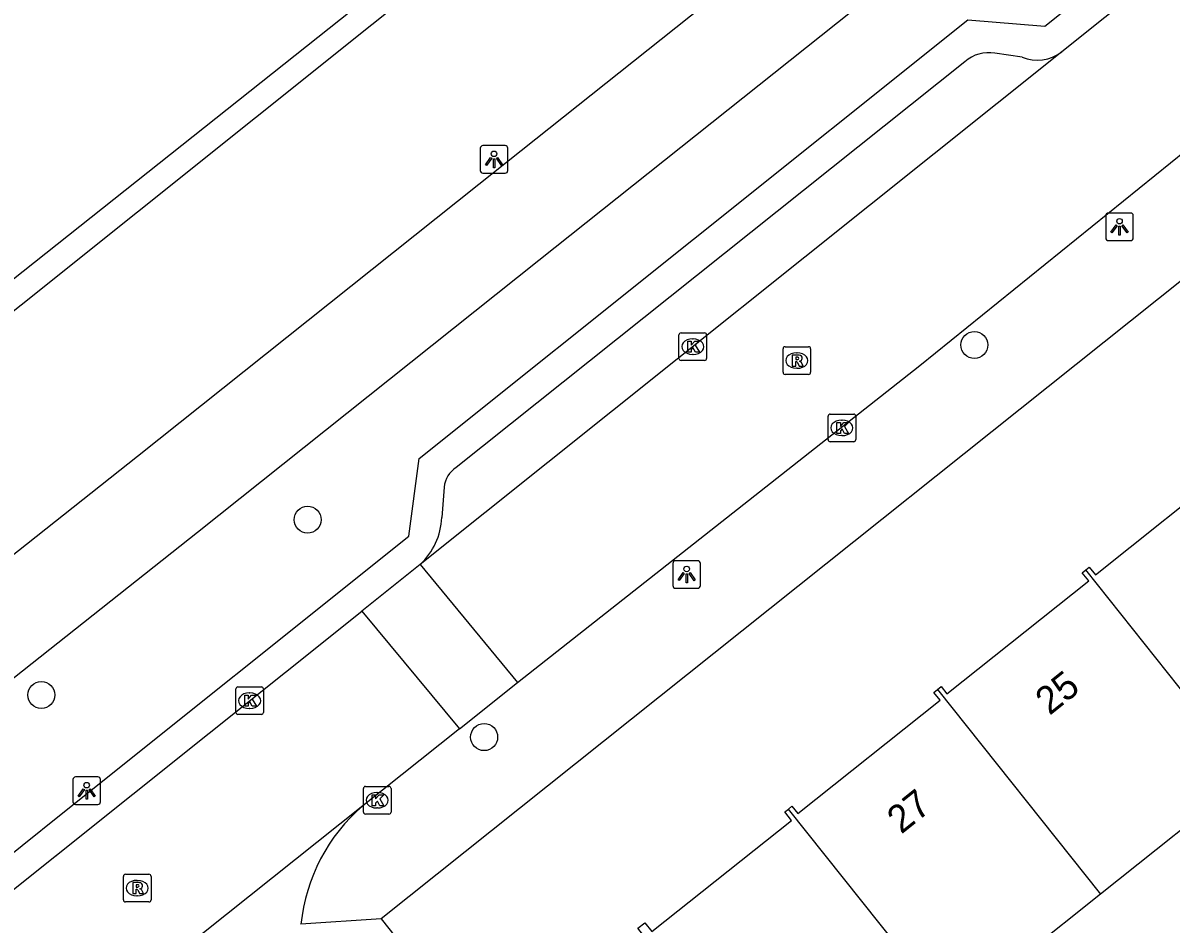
# Model space of a CAD drawing. Extents: x 157466 to 158888, y 383063 to 384677.
# Drawn here: x 158167.93 to 158209.52, y 384022.43 to 384055.06 of the extents above; entities that cross this region are included whole.
import ezdxf

# ---------------------------------------------------------------- set-up
doc = ezdxf.new("R2010")
doc.units = 0
for name, color, linetype in [('IMGEO_Boom', 7, 'Continuous'), ('IMGEO_Fietspad_gesloten', 7, 'Continuous'), ('IMGEO_Greppel_droge_sloot', 7, 'Continuous'), ('IMGEO_Kolk', 7, 'Continuous'), ('IMGEO_Lichtpunt', 7, 'Continuous'), ('IMGEO_Pand', 7, 'Continuous'), ('IMGEO_Pand_nummerreeks', 7, 'Continuous'), ('IMGEO_Rijbaan_lokaal_open', 7, 'Continuous'), ('IMGEO_Rioolput', 7, 'Continuous'), ('IMGEO_Voetpad_open', 7, 'Continuous')]:
    doc.layers.add(name, color=color, linetype=linetype)

msp = doc.modelspace()

# ---------------------------------------------------------------- linework, layer by layer
at = {"layer": 'IMGEO_Boom'}
for centre in [(158202.4, 384043.403), (158178.245, 384037.073), (158168.597, 384030.727), (158184.64, 384029.201)]:
    msp.add_circle(centre, 0.489, dxfattribs=at)
at = {"layer": 'IMGEO_Fietspad_gesloten'}
for points in [[(158161.92, 384026.852), (158174.258, 384036.623), (158186.627, 384046.476), (158211.101, 384065.95), (158234.627, 384084.72), (158259.412, 384104.488), (158259.623, 384104.659), (158259.735, 384104.75)], [(158236.375, 384090.591), (158232.444, 384087.456), (158208.92, 384068.687), (158184.447, 384049.214), (158172.081, 384039.364), (158159.432, 384029.346)]]:
    msp.add_lwpolyline(points, dxfattribs=at)
at = {"layer": 'IMGEO_Greppel_droge_sloot'}
msp.add_lwpolyline([(158231.566, 384095.764), (158155.097, 384034.643), (158154.437, 384035.369), (158204.416, 384075.039), (158231.013, 384096.36)], dxfattribs=at)
at = {"layer": 'IMGEO_Kolk'}
for p, q in [((158191.698, 384042.914), (158191.698, 384043.766)), ((158191.773, 384043.84), (158192.625, 384043.84)), ((158192.186, 384043.62), (158192.211, 384043.62)), ((158192.699, 384043.766), (158192.699, 384042.914)), ((158192.625, 384042.84), (158191.773, 384042.84)), ((158192.209, 384043.06), (158192.184, 384043.06)), ((158197.1, 384039.973), (158197.1, 384040.825)), ((158197.175, 384040.899), (158198.027, 384040.899)), ((158197.588, 384040.679), (158197.613, 384040.679)), ((158198.101, 384040.825), (158198.101, 384039.973)), ((158198.027, 384039.899), (158197.175, 384039.899)), ((158197.611, 384040.119), (158197.586, 384040.119)), ((158175.644, 384030.094), (158175.644, 384030.946)), ((158175.719, 384031.02), (158176.571, 384031.02)), ((158176.132, 384030.8), (158176.157, 384030.8)), ((158176.645, 384030.946), (158176.645, 384030.094)), ((158176.155, 384030.24), (158176.13, 384030.24)), ((158176.571, 384030.02), (158175.719, 384030.02)), ((158180.265, 384026.488), (158180.265, 384027.34)), ((158180.34, 384027.414), (158181.192, 384027.414)), ((158181.266, 384027.34), (158181.266, 384026.488)), ((158180.753, 384027.194), (158180.778, 384027.194)), ((158180.776, 384026.634), (158180.751, 384026.634)), ((158181.192, 384026.414), (158180.34, 384026.414))]:
    msp.add_line(p, q, dxfattribs=at)
for points in [[(158191.698, 384042.914), (158191.698, 384043.766)], [(158191.773, 384043.84), (158192.625, 384043.84)], [(158192.019, 384043.54), (158192.142, 384043.54), (158192.142, 384043.389), (158192.272, 384043.54), (158192.436, 384043.54), (158192.29, 384043.389), (158192.443, 384043.14), (158192.291, 384043.14), (158192.206, 384043.304), (158192.142, 384043.237), (158192.142, 384043.14), (158192.019, 384043.14), (158192.019, 384043.54)], [(158192.699, 384043.766), (158192.699, 384042.914)], [(158192.625, 384042.84), (158191.773, 384042.84)], [(158197.1, 384039.973), (158197.1, 384040.825)], [(158197.175, 384040.899), (158198.027, 384040.899)], [(158198.101, 384040.825), (158198.101, 384039.973)], [(158197.421, 384040.599), (158197.544, 384040.599), (158197.544, 384040.448), (158197.674, 384040.599), (158197.838, 384040.599), (158197.692, 384040.448), (158197.845, 384040.199), (158197.693, 384040.199), (158197.608, 384040.363), (158197.544, 384040.296), (158197.544, 384040.199), (158197.421, 384040.199), (158197.421, 384040.599)], [(158198.027, 384039.899), (158197.175, 384039.899)], [(158175.644, 384030.094), (158175.644, 384030.946)], [(158175.719, 384031.02), (158176.571, 384031.02)], [(158175.965, 384030.72), (158176.088, 384030.72), (158176.088, 384030.569), (158176.218, 384030.72), (158176.382, 384030.72), (158176.236, 384030.569), (158176.389, 384030.32), (158176.237, 384030.32), (158176.152, 384030.484), (158176.088, 384030.417), (158176.088, 384030.32), (158175.965, 384030.32), (158175.965, 384030.72)], [(158176.645, 384030.946), (158176.645, 384030.094)], [(158176.571, 384030.02), (158175.719, 384030.02)], [(158180.265, 384026.488), (158180.265, 384027.34)], [(158180.34, 384027.414), (158181.192, 384027.414)], [(158181.266, 384027.34), (158181.266, 384026.488)], [(158180.586, 384027.114), (158180.709, 384027.114), (158180.709, 384026.963), (158180.839, 384027.114), (158181.003, 384027.114), (158180.857, 384026.963), (158181.01, 384026.714), (158180.858, 384026.714), (158180.773, 384026.878), (158180.709, 384026.811), (158180.709, 384026.714), (158180.586, 384026.714), (158180.586, 384027.114)], [(158181.192, 384026.414), (158180.34, 384026.414)]]:
    msp.add_lwpolyline(points, dxfattribs=at)
for centre, start, end in [((158191.775, 384043.764), 91.552, 178.448), ((158191.775, 384043.764), 91.552, 178.448), ((158192.623, 384043.764), 1.552, 88.448), ((158192.623, 384043.764), 1.552, 88.448), ((158191.775, 384042.916), 181.552, 268.448), ((158191.775, 384042.916), 181.552, 268.448), ((158192.623, 384042.916), 271.552, 358.448), ((158192.623, 384042.916), 271.552, 358.448), ((158197.177, 384040.823), 91.552, 178.448), ((158197.177, 384040.823), 91.552, 178.448), ((158198.025, 384040.823), 1.552, 88.448), ((158198.025, 384040.823), 1.552, 88.448), ((158197.177, 384039.975), 181.552, 268.448), ((158197.177, 384039.975), 181.552, 268.448), ((158198.025, 384039.975), 271.552, 358.448), ((158198.025, 384039.975), 271.552, 358.448), ((158175.721, 384030.944), 91.552, 178.448), ((158175.721, 384030.944), 91.552, 178.448), ((158176.569, 384030.944), 1.552, 88.448), ((158176.569, 384030.944), 1.552, 88.448), ((158175.721, 384030.096), 181.552, 268.448), ((158175.721, 384030.096), 181.552, 268.448), ((158176.569, 384030.096), 271.552, 358.448), ((158176.569, 384030.096), 271.552, 358.448), ((158180.342, 384027.338), 91.552, 178.448), ((158180.342, 384027.338), 91.552, 178.448), ((158181.19, 384027.338), 1.552, 88.448), ((158181.19, 384027.338), 1.552, 88.448), ((158180.342, 384026.49), 181.552, 268.448), ((158180.342, 384026.49), 181.552, 268.448), ((158181.19, 384026.49), 271.552, 358.448), ((158181.19, 384026.49), 271.552, 358.448)]:
    msp.add_arc(centre, 0.0765, start, end, dxfattribs=at)
for centre, major_axis, ratio, start_param, end_param in [((158192.185, 384043.34), (-0.387, 0.002), 0.722429, 4.712389, 7.853982), ((158192.21, 384043.34), (-0.39, 0.002), 0.717154, 1.570796, 4.712389), ((158197.587, 384040.399), (-0.387, 0.002), 0.722429, 4.712389, 7.853982), ((158197.612, 384040.399), (-0.39, 0.002), 0.717154, 1.570796, 4.712389), ((158176.131, 384030.52), (-0.387, 0.002), 0.722429, 4.712389, 7.853982), ((158176.156, 384030.52), (-0.39, 0.002), 0.717154, 1.570796, 4.712389), ((158180.752, 384026.914), (-0.387, 0.002), 0.722429, 4.712389, 7.853982), ((158180.777, 384026.914), (-0.39, 0.002), 0.717154, 1.570796, 4.712389)]:
    msp.add_ellipse(centre, major_axis=major_axis, ratio=ratio, start_param=start_param, end_param=end_param, dxfattribs=at)
at = {"layer": 'IMGEO_Lichtpunt'}
for p, q in [((158185.402, 384050.621), (158184.594, 384050.621)), ((158185.402, 384050.621), (158184.594, 384050.621)), ((158184.5, 384050.526), (158184.5, 384049.719)), ((158184.5, 384050.526), (158184.5, 384049.719)), ((158185.496, 384049.719), (158185.496, 384050.526)), ((158185.496, 384049.719), (158185.496, 384050.526)), ((158184.594, 384049.625), (158185.402, 384049.625)), ((158184.594, 384049.625), (158185.402, 384049.625)), ((158208.061, 384048.179), (158207.253, 384048.179)), ((158208.061, 384048.179), (158207.253, 384048.179)), ((158207.159, 384048.084), (158207.159, 384047.277)), ((158207.159, 384048.084), (158207.159, 384047.277)), ((158208.155, 384047.277), (158208.155, 384048.084)), ((158208.155, 384047.277), (158208.155, 384048.084)), ((158207.253, 384047.183), (158208.061, 384047.183)), ((158207.253, 384047.183), (158208.061, 384047.183)), ((158191.478, 384035.493), (158191.478, 384034.686)), ((158191.478, 384035.493), (158191.478, 384034.686)), ((158192.38, 384035.588), (158191.572, 384035.588)), ((158192.38, 384035.588), (158191.572, 384035.588)), ((158192.474, 384034.686), (158192.474, 384035.493)), ((158192.474, 384034.686), (158192.474, 384035.493)), ((158191.572, 384034.592), (158192.38, 384034.592)), ((158191.572, 384034.592), (158192.38, 384034.592)), ((158170.646, 384027.758), (158169.838, 384027.758)), ((158170.646, 384027.758), (158169.838, 384027.758)), ((158169.744, 384027.663), (158169.744, 384026.856)), ((158169.744, 384027.663), (158169.744, 384026.856)), ((158170.74, 384026.856), (158170.74, 384027.663)), ((158170.74, 384026.856), (158170.74, 384027.663)), ((158169.838, 384026.762), (158170.646, 384026.762)), ((158169.838, 384026.762), (158170.646, 384026.762))]:
    msp.add_line(p, q, dxfattribs=at)
for points in [[(158184.874, 384050.19), (158184.913, 384050.162), (158184.725, 384049.9), (158184.687, 384049.927), (158184.874, 384050.19)], [(158184.976, 384050.142), (158185.023, 384050.142), (158185.023, 384049.82), (158184.976, 384049.82), (158184.976, 384050.142)], [(158185.086, 384050.162), (158185.124, 384050.189), (158185.311, 384049.927), (158185.272, 384049.899), (158185.086, 384050.162)], [(158207.533, 384047.748), (158207.572, 384047.72), (158207.384, 384047.458), (158207.346, 384047.485), (158207.533, 384047.748)], [(158207.635, 384047.7), (158207.682, 384047.7), (158207.682, 384047.378), (158207.635, 384047.378), (158207.635, 384047.7)], [(158207.745, 384047.72), (158207.783, 384047.747), (158207.97, 384047.485), (158207.931, 384047.457), (158207.745, 384047.72)], [(158191.852, 384035.157), (158191.891, 384035.129), (158191.703, 384034.867), (158191.665, 384034.894), (158191.852, 384035.157)], [(158191.954, 384035.109), (158192.001, 384035.109), (158192.001, 384034.787), (158191.954, 384034.787), (158191.954, 384035.109)], [(158192.064, 384035.129), (158192.102, 384035.156), (158192.289, 384034.894), (158192.25, 384034.866), (158192.064, 384035.129)], [(158170.118, 384027.327), (158170.157, 384027.299), (158169.969, 384027.037), (158169.931, 384027.064), (158170.118, 384027.327)], [(158170.33, 384027.299), (158170.368, 384027.326), (158170.555, 384027.064), (158170.516, 384027.036), (158170.33, 384027.299)], [(158170.22, 384027.279), (158170.267, 384027.279), (158170.267, 384026.957), (158170.22, 384026.957), (158170.22, 384027.279)]]:
    msp.add_lwpolyline(points, dxfattribs=at)
for centre in [(158184.999, 384050.324), (158207.658, 384047.882), (158191.977, 384035.291), (158170.243, 384027.461)]:
    msp.add_circle(centre, 0.0994, dxfattribs=at)
for centre, start, end in [((158184.594, 384050.526), 90, 180), ((158184.594, 384050.526), 90, 180), ((158185.402, 384050.526), 0, 90), ((158185.402, 384050.526), 0, 90), ((158184.594, 384049.719), 180, 270), ((158184.594, 384049.719), 180, 270), ((158185.402, 384049.719), 270, 0), ((158185.402, 384049.719), 270, 360), ((158207.253, 384048.084), 90, 180), ((158207.253, 384048.084), 90, 180), ((158208.061, 384048.084), 0, 90), ((158208.061, 384048.084), 0, 90), ((158207.253, 384047.277), 180, 270), ((158207.253, 384047.277), 180, 270), ((158208.061, 384047.277), 270, 0), ((158208.061, 384047.277), 270, 360), ((158191.572, 384035.493), 90, 180), ((158191.572, 384035.493), 90, 180), ((158192.38, 384035.493), 0, 90), ((158192.38, 384035.493), 0, 90), ((158191.572, 384034.686), 180, 270), ((158191.572, 384034.686), 180, 270), ((158192.38, 384034.686), 270, 0), ((158192.38, 384034.686), 270, 360), ((158169.838, 384027.663), 90, 180), ((158169.838, 384027.663), 90, 180), ((158170.646, 384027.663), 0, 90), ((158170.646, 384027.663), 0, 90), ((158169.838, 384026.856), 180, 270), ((158169.838, 384026.856), 180, 270), ((158170.646, 384026.856), 270, 0), ((158170.646, 384026.856), 270, 360)]:
    msp.add_arc(centre, 0.0946, start, end, dxfattribs=at)
at = {"layer": 'IMGEO_Pand'}
for points in [[(158206.435, 384035.255), (158206.563, 384035.357), (158206.787, 384035.076), (158211.876, 384039.131), (158211.664, 384039.397), (158211.782, 384039.491)], [(158201.064, 384030.924), (158201.196, 384031.029), (158201.405, 384030.766), (158206.541, 384034.859), (158206.306, 384035.153), (158206.435, 384035.255)], [(158211.091, 384029.417), (158206.435, 384035.255)], [(158195.66, 384026.595), (158195.792, 384026.7), (158196.003, 384026.435), (158201.154, 384030.54), (158200.932, 384030.819), (158201.064, 384030.924)], [(158201.064, 384030.924), (158206.974, 384023.51)], [(158211.091, 384029.417), (158212.367, 384027.812), (158206.974, 384023.51)], [(158186.521, 384015.538), (158186.732, 384015.707), (158186.938, 384015.449), (158189.13, 384017.203), (158187.084, 384019.761), (158187.295, 384019.93), (158187.501, 384019.672), (158190.421, 384022.008), (158190.205, 384022.277), (158190.46, 384022.48), (158190.716, 384022.159), (158195.769, 384026.187), (158195.528, 384026.489), (158195.66, 384026.595)], [(158201.585, 384019.211), (158200.313, 384020.76), (158195.66, 384026.595)], [(158206.974, 384023.51), (158201.585, 384019.211)]]:
    msp.add_lwpolyline(points, dxfattribs=at)
at = {"layer": 'IMGEO_Rijbaan_lokaal_open'}
for points in [[(158228.576, 384072.386), (158205.565, 384054.011)], [(158205.565, 384054.011), (158182.324, 384035.452)], [(158185.852, 384031.18), (158200.42, 384042.659), (158212.915, 384052.745)], [(158182.324, 384035.452), (158180.205, 384033.76)], [(158182.324, 384035.452), (158185.852, 384031.18)], [(158158.017, 384016.042), (158180.205, 384033.76)], [(158180.205, 384033.76), (158183.747, 384029.503)], [(158183.747, 384029.503), (158185.852, 384031.18)], [(158183.747, 384029.503), (158180.246, 384026.716)], [(158180.246, 384026.716), (158167.081, 384016.237)]]:
    msp.add_lwpolyline(points, dxfattribs=at)
msp.add_arc((158184.524, 384021.747), 6.557, 130.7271, 174.002, dxfattribs=at)
at = {"layer": 'IMGEO_Rioolput'}
for p, q in [((158195.467, 384042.412), (158195.467, 384043.264)), ((158195.542, 384043.338), (158196.394, 384043.338)), ((158196.468, 384043.264), (158196.468, 384042.412)), ((158195.955, 384043.118), (158195.98, 384043.118)), ((158196.394, 384042.338), (158195.542, 384042.338)), ((158195.978, 384042.558), (158195.953, 384042.558)), ((158171.571, 384023.306), (158171.571, 384024.158)), ((158171.646, 384024.232), (158172.498, 384024.232)), ((158172.059, 384024.012), (158172.084, 384024.012)), ((158172.572, 384024.158), (158172.572, 384023.306)), ((158172.498, 384023.232), (158171.646, 384023.232)), ((158172.082, 384023.452), (158172.057, 384023.452))]:
    msp.add_line(p, q, dxfattribs=at)
for points in [[(158195.467, 384042.412), (158195.467, 384043.264)], [(158195.542, 384043.338), (158196.394, 384043.338)], [(158196.468, 384043.264), (158196.468, 384042.412)], [(158196.056, 384043.036), (158195.804, 384043.038), (158195.804, 384042.638)], [(158195.804, 384042.638), (158195.928, 384042.638), (158195.928, 384042.8), (158195.939, 384042.8)], [(158195.982, 384042.957), (158195.928, 384042.957), (158195.928, 384042.876)], [(158195.928, 384042.876), (158195.98, 384042.876)], [(158195.986, 384042.771), (158196.057, 384042.638), (158196.197, 384042.638), (158196.132, 384042.764)], [(158196.394, 384042.338), (158195.542, 384042.338)], [(158171.571, 384023.306), (158171.571, 384024.158)], [(158171.646, 384024.232), (158172.498, 384024.232)], [(158172.572, 384024.158), (158172.572, 384023.306)], [(158172.16, 384023.93), (158171.908, 384023.932), (158171.908, 384023.532)], [(158171.908, 384023.532), (158172.032, 384023.532), (158172.032, 384023.694), (158172.043, 384023.694)], [(158172.086, 384023.851), (158172.032, 384023.851), (158172.032, 384023.77)], [(158172.032, 384023.77), (158172.084, 384023.77)], [(158172.09, 384023.665), (158172.161, 384023.532), (158172.301, 384023.532), (158172.236, 384023.658)], [(158172.498, 384023.232), (158171.646, 384023.232)]]:
    msp.add_lwpolyline(points, dxfattribs=at)
for centre, radius, start, end in [((158195.544, 384043.262), 0.0765, 91.552, 178.448), ((158195.544, 384043.262), 0.0765, 91.552, 178.448), ((158196.392, 384043.262), 0.0765, 1.552, 88.448), ((158196.392, 384043.262), 0.0765, 1.552, 88.448), ((158195.938, 384042.747), 0.0533, 26.0293, 88.6989), ((158195.964, 384043.065), 0.19, 274.7715, 282.9687), ((158195.988, 384042.861), 0.0964, 77.0061, 93.1865), ((158196.002, 384042.918), 0.0378, 276.6634, 79.6772), ((158196.055, 384042.926), 0.109, 350.3612, 89.416), ((158196.053, 384042.926), 0.112, 277.5842, 350.9817), ((158196.037, 384042.711), 0.108, 29.5134, 73.7905), ((158195.544, 384042.414), 0.0765, 181.552, 268.448), ((158195.544, 384042.414), 0.0765, 181.552, 268.448), ((158196.392, 384042.414), 0.0765, 271.552, 358.448), ((158196.392, 384042.414), 0.0765, 271.552, 358.448), ((158171.648, 384024.156), 0.0765, 91.552, 178.448), ((158171.648, 384024.156), 0.0765, 91.552, 178.448), ((158172.496, 384024.156), 0.0765, 1.552, 88.448), ((158172.496, 384024.156), 0.0765, 1.552, 88.448), ((158172.042, 384023.641), 0.0533, 26.0293, 88.6989), ((158172.068, 384023.959), 0.19, 274.7715, 282.9687), ((158172.092, 384023.755), 0.0964, 77.0061, 93.1865), ((158172.106, 384023.812), 0.0378, 276.6634, 79.6772), ((158172.159, 384023.82), 0.109, 350.3612, 89.416), ((158172.157, 384023.82), 0.112, 277.5842, 350.9817), ((158172.141, 384023.605), 0.108, 29.5134, 73.7905), ((158171.648, 384023.308), 0.0765, 181.552, 268.448), ((158171.648, 384023.308), 0.0765, 181.552, 268.448), ((158172.496, 384023.308), 0.0765, 271.552, 358.448), ((158172.496, 384023.308), 0.0765, 271.552, 358.448)]:
    msp.add_arc(centre, radius, start, end, dxfattribs=at)
for centre, major_axis, ratio, start_param, end_param in [((158195.954, 384042.838), (-0.387, 0.002), 0.722429, 4.712389, 7.853982), ((158195.979, 384042.838), (-0.39, 0.002), 0.717154, 1.570796, 4.712389), ((158172.058, 384023.732), (-0.387, 0.002), 0.722429, 4.712389, 7.853982), ((158172.083, 384023.732), (-0.39, 0.002), 0.717154, 1.570796, 4.712389)]:
    msp.add_ellipse(centre, major_axis=major_axis, ratio=ratio, start_param=start_param, end_param=end_param, dxfattribs=at)
at = {"layer": 'IMGEO_Voetpad_open'}
for points in [[(158165.063, 384023.011), (158169.321, 384026.415), (158181.91, 384036.481), (158182.292, 384039.289), (158202.163, 384055.179), (158204.955, 384054.945), (158230.554, 384075.335), (158230.763, 384077.981), (158251.033, 384094.194), (158253.691, 384093.699), (158262.893, 384101.12)], [(158204.129, 384053.823), (158203.14, 384053.969)], [(158202.059, 384053.658), (158183.627, 384038.962)], [(158219.154, 384053.106), (158180.905, 384022.622)], [(158183.19, 384038.253), (158183.104, 384037.152)], [(158180.905, 384022.622), (158178.003, 384022.432)], [(158180.905, 384022.622), (158186.521, 384015.538)]]:
    msp.add_lwpolyline(points, dxfattribs=at)
for centre, radius, start, end in [((158202.919, 384052.702), 1.286, 80.1246, 131.9761), ((158204.68, 384055.194), 1.477, 248.1056, 306.8118), ((158184.152, 384038.149), 0.968, 122.868, 173.8359), ((158180.626, 384037.26), 2.48, 313.2023, 357.5041)]:
    msp.add_arc(centre, radius, start, end, dxfattribs=at)

# ---------------------------------------------------------------- texts
at = {"layer": 'IMGEO_Pand_nummerreeks'}
for s, p in [('25', (158205.124, 384029.965)), ('27', (158199.751, 384025.667))]:
    msp.add_text(s, height=1, rotation=38.6574, dxfattribs=at).set_placement(p)

doc.saveas('drawing.dxf')
